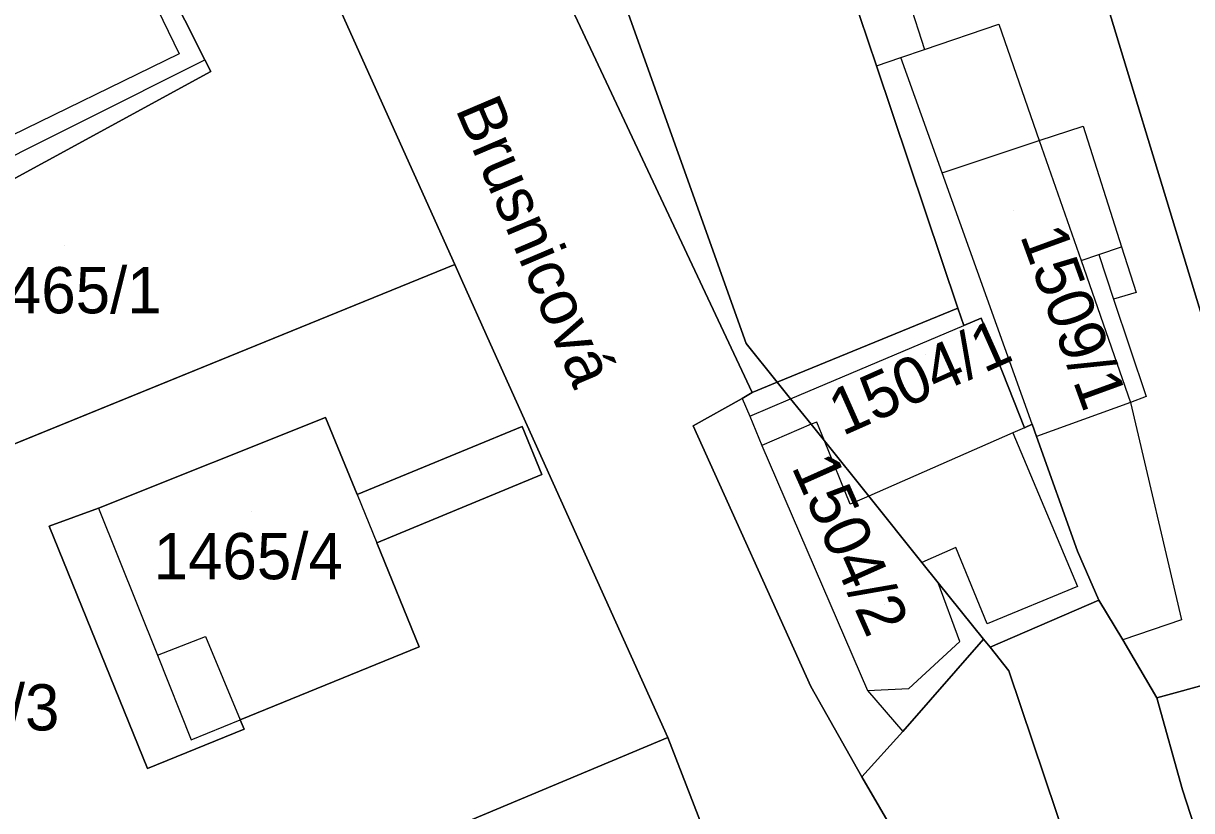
# Model space of a CAD drawing. Extents: x -263943 to -261149, y -1236934 to -1230686.
# Drawn here: x -262778.8 to -262728.3, y -1235148.5 to -1235114.5 of the extents above; entities that cross this region are included whole.
import ezdxf

# ---------------------------------------------------------------- set-up
doc = ezdxf.new("R2010")
doc.units = 0
for name, color, linetype in [('body_kn', 7, 'Continuous'), ('kladpar_druhypozemkov', 7, 'Continuous'), ('kladpar_hranice', 7, 'Continuous'), ('kladpar_parcelnecisla', 7, 'Continuous'), ('kladpar_plochy', 7, 'Continuous'), ('popisy', 7, 'Continuous'), ('zappar_hrandruhpozemk', 7, 'Continuous')]:
    doc.layers.add(name, color=color, linetype=linetype)

msp = doc.modelspace()

# ---------------------------------------------------------------- linework, layer by layer
at = {"layer": 'body_kn'}
for p, q in [((-262736.61, -1235114.52), (-262736.61, -1235114.52)), ((-262772.07, -1235115.81), (-262772.07, -1235115.81)), ((-262739.83, -1235115.62), (-262739.83, -1235115.62)), ((-262770.96, -1235116.07), (-262770.96, -1235116.07)), ((-262770.96, -1235116.07), (-262770.96, -1235116.07)), ((-262741.91, -1235116.32), (-262741.91, -1235116.32)), ((-262741.91, -1235116.32), (-262741.91, -1235116.32)), ((-262740.85, -1235115.96), (-262740.85, -1235115.96)), ((-262740.85, -1235115.96), (-262740.85, -1235115.96)), ((-262770.71, -1235116.57), (-262770.71, -1235116.57)), ((-262732.96, -1235118.93), (-262732.96, -1235118.93)), ((-262734.86, -1235119.56), (-262734.86, -1235119.56)), ((-262739.07, -1235120.96), (-262739.07, -1235120.96)), ((-262732.29, -1235124.49), (-262732.29, -1235124.49)), ((-262732.29, -1235124.49), (-262732.29, -1235124.49)), ((-262731.3, -1235124.16), (-262731.3, -1235124.16)), ((-262760.15, -1235124.92), (-262760.15, -1235124.92)), ((-262733.05, -1235124.75), (-262733.05, -1235124.75)), ((-262733.05, -1235124.75), (-262733.05, -1235124.75)), ((-262759.86, -1235125.56), (-262759.86, -1235125.56)), ((-262731.65, -1235126.41), (-262731.65, -1235126.41)), ((-262731.65, -1235126.41), (-262731.65, -1235126.41)), ((-262730.67, -1235126.13), (-262730.67, -1235126.13)), ((-262738.39, -1235126.81), (-262738.39, -1235126.81)), ((-262738.12, -1235127.56), (-262738.12, -1235127.56)), ((-262737.37, -1235127.24), (-262737.37, -1235127.24)), ((-262758.6, -1235128.36), (-262758.6, -1235128.36)), ((-262758.6, -1235128.36), (-262758.6, -1235128.36)), ((-262747.55, -1235128.34), (-262747.55, -1235128.34)), ((-262746.2, -1235130.01), (-262746.2, -1235130.01)), ((-262747.29, -1235130.46), (-262747.29, -1235130.46)), ((-262747.72, -1235130.72), (-262747.72, -1235130.72)), ((-262747.72, -1235130.72), (-262747.72, -1235130.72)), ((-262745.62, -1235130.73), (-262745.62, -1235130.73)), ((-262745.62, -1235130.73), (-262745.62, -1235130.73)), ((-262730.92, -1235130.88), (-262730.92, -1235130.88)), ((-262730.92, -1235130.88), (-262730.92, -1235130.88)), ((-262730.24, -1235130.62), (-262730.24, -1235130.62)), ((-262765.74, -1235131.53), (-262765.74, -1235131.53)), ((-262747.38, -1235131.48), (-262747.38, -1235131.48)), ((-262747.38, -1235131.48), (-262747.38, -1235131.48)), ((-262757.24, -1235131.92), (-262757.24, -1235131.92)), ((-262749.84, -1235131.9), (-262749.84, -1235131.9)), ((-262744.73, -1235131.83), (-262744.73, -1235131.83)), ((-262744.73, -1235131.83), (-262744.73, -1235131.83)), ((-262744.49, -1235131.73), (-262744.49, -1235131.73)), ((-262735.5, -1235131.98), (-262735.5, -1235131.98)), ((-262735.5, -1235131.98), (-262735.5, -1235131.98)), ((-262735.17, -1235131.83), (-262735.17, -1235131.83)), ((-262735.17, -1235131.83), (-262735.17, -1235131.83)), ((-262744.16, -1235132.54), (-262744.16, -1235132.54)), ((-262744.16, -1235132.54), (-262744.16, -1235132.54)), ((-262736.01, -1235132.2), (-262736.01, -1235132.2)), ((-262734.98, -1235132.36), (-262734.98, -1235132.36)), ((-262746.87, -1235132.75), (-262746.87, -1235132.75)), ((-262746.87, -1235132.75), (-262746.87, -1235132.75)), ((-262756.39, -1235134), (-262756.39, -1235134)), ((-262764.38, -1235134.87), (-262764.38, -1235134.87)), ((-262764.38, -1235134.87), (-262764.38, -1235134.87)), ((-262742.24, -1235134.93), (-262742.24, -1235134.93)), ((-262742.24, -1235134.93), (-262742.24, -1235134.93)), ((-262775.56, -1235135.46), (-262775.56, -1235135.46)), ((-262775.56, -1235135.46), (-262775.56, -1235135.46)), ((-262743.05, -1235135.29), (-262743.05, -1235135.29)), ((-262777.7, -1235136.23), (-262777.7, -1235136.23)), ((-262777.7, -1235136.23), (-262777.7, -1235136.23)), ((-262763.53, -1235136.95), (-262763.53, -1235136.95)), ((-262738.47, -1235137.15), (-262738.47, -1235137.15)), ((-262733.21, -1235137.32), (-262733.21, -1235137.32)), ((-262739.94, -1235137.8), (-262739.94, -1235137.8)), ((-262739.23, -1235138.68), (-262739.23, -1235138.68)), ((-262733.21, -1235138.84), (-262733.21, -1235138.84)), ((-262732.28, -1235139.44), (-262732.28, -1235139.44)), ((-262737.11, -1235140.46), (-262737.11, -1235140.46)), ((-262728.71, -1235140.28), (-262728.71, -1235140.28)), ((-262770.93, -1235141.01), (-262770.93, -1235141.01)), ((-262737.27, -1235141.12), (-262737.27, -1235141.12)), ((-262737.27, -1235141.12), (-262737.27, -1235141.12)), ((-262731.25, -1235141.15), (-262731.25, -1235141.15)), ((-262761.69, -1235141.46), (-262761.69, -1235141.46)), ((-262738.3, -1235141.22), (-262738.3, -1235141.22)), ((-262736.99, -1235141.47), (-262736.99, -1235141.47)), ((-262773.02, -1235141.81), (-262773.02, -1235141.81)), ((-262736.18, -1235142.49), (-262736.18, -1235142.49)), ((-262736.18, -1235142.49), (-262736.18, -1235142.49)), ((-262744.75, -1235143.17), (-262744.75, -1235143.17)), ((-262742.29, -1235143.34), (-262742.29, -1235143.34)), ((-262740.5, -1235143.26), (-262740.5, -1235143.26)), ((-262729.78, -1235143.66), (-262729.78, -1235143.66)), ((-262729.78, -1235143.66), (-262729.78, -1235143.66)), ((-262769.44, -1235144.61), (-262769.44, -1235144.61)), ((-262769.27, -1235145.02), (-262769.27, -1235145.02)), ((-262740.76, -1235145.12), (-262740.76, -1235145.12)), ((-262771.56, -1235145.47), (-262771.56, -1235145.47)), ((-262750.94, -1235145.38), (-262750.94, -1235145.38)), ((-262773.45, -1235146.72), (-262773.45, -1235146.72)), ((-262742.54, -1235147.07), (-262742.54, -1235147.07)), ((-262728.67, -1235147.64), (-262728.67, -1235147.64))]:
    msp.add_line(p, q, dxfattribs=at)
at = {"layer": 'kladpar_druhypozemkov'}
for p, q in [((-262735.99, -1235122.57), (-262735.99, -1235122.57)), ((-262777.04, -1235124.11), (-262777.04, -1235124.11)), ((-262739.77, -1235128.82), (-262739.77, -1235128.82)), ((-262768.96, -1235135.62), (-262768.96, -1235135.62)), ((-262741.57, -1235139.62), (-262741.57, -1235139.62))]:
    msp.add_line(p, q, dxfattribs=at)
at = {"layer": 'kladpar_hranice'}
for points in [[(-262725.54, -1235134.68), (-262735.21, -1235102.86), (-262745.66, -1235067.84), (-262758.56, -1235026.34), (-262752.3, -1235002.58), (-262747.78, -1235017.78), (-262729.97, -1235077.43), (-262712.2, -1235138.71), (-262723.46, -1235141.93), (-262725.54, -1235134.68)], [(-262756.2, -1235111.48), (-262760.45, -1235095.72), (-262761.97, -1235090.21), (-262763.92, -1235082.49), (-262759.31, -1235095.4), (-262747.55, -1235128.34), (-262746.2, -1235130.01), (-262747.29, -1235130.46), (-262756.2, -1235111.48)], [(-262742.63, -1235114.19), (-262741.91, -1235116.32), (-262738.39, -1235126.81), (-262746.2, -1235130.01), (-262747.55, -1235128.34), (-262759.31, -1235095.4), (-262749.08, -1235092.49), (-262745.26, -1235105.8), (-262743.56, -1235111.64), (-262742.63, -1235114.19)], [(-262770.96, -1235116.07), (-262770.71, -1235116.57), (-262785.05, -1235124.38), (-262788.61, -1235116.92), (-262798.03, -1235121.25), (-262803.46, -1235109.3), (-262773.42, -1235095.38), (-262770.97, -1235100.89), (-262777.07, -1235103.95), (-262770.96, -1235116.07)], [(-262798.03, -1235121.25), (-262788.61, -1235116.92), (-262785.05, -1235124.38), (-262770.71, -1235116.57), (-262770.96, -1235116.07), (-262777.07, -1235103.95), (-262770.97, -1235100.89), (-262760.15, -1235124.92), (-262790.83, -1235137.4), (-262798.03, -1235121.25)], [(-262735.7, -1235182.77), (-262741.17, -1235170.55), (-262743.82, -1235163.73), (-262750.94, -1235145.38), (-262758.6, -1235128.36), (-262759.86, -1235125.56), (-262760.15, -1235124.92), (-262770.97, -1235100.89)], [(-262729.78, -1235143.66), (-262731.25, -1235141.15), (-262732.28, -1235139.44), (-262733.21, -1235137.32), (-262734.98, -1235132.36), (-262735.17, -1235131.83), (-262735.5, -1235131.98), (-262737.37, -1235127.24), (-262738.12, -1235127.56), (-262738.39, -1235126.81), (-262741.91, -1235116.32), (-262742.63, -1235114.19), (-262743.56, -1235111.64), (-262745.26, -1235105.8), (-262735.21, -1235102.86), (-262725.54, -1235134.68), (-262723.46, -1235141.93), (-262724.82, -1235142.31), (-262729.78, -1235143.66)], [(-262756.2, -1235111.48), (-262747.29, -1235130.46), (-262747.72, -1235130.72), (-262749.84, -1235131.9), (-262744.75, -1235143.17), (-262742.54, -1235147.07), (-262739.48, -1235152.32), (-262729.37, -1235177.23), (-262725.89, -1235181.55)], [(-262790.83, -1235137.4), (-262760.15, -1235124.92), (-262759.86, -1235125.56), (-262758.6, -1235128.36)], [(-262735.5, -1235131.98), (-262735.17, -1235131.83), (-262734.98, -1235132.36), (-262733.21, -1235137.32), (-262732.28, -1235139.44), (-262736.99, -1235141.47), (-262737.27, -1235141.12), (-262739.23, -1235138.68), (-262739.94, -1235137.8), (-262742.24, -1235134.93), (-262744.16, -1235132.54), (-262744.73, -1235131.83), (-262745.62, -1235130.73), (-262746.2, -1235130.01), (-262738.39, -1235126.81), (-262738.12, -1235127.56), (-262737.37, -1235127.24), (-262735.5, -1235131.98)], [(-262758.6, -1235128.36), (-262750.94, -1235145.38), (-262774.2, -1235155.12), (-262781.56, -1235158.2), (-262789.45, -1235140.5), (-262790.46, -1235138.23), (-262790.83, -1235137.4)], [(-262737.27, -1235141.12), (-262740.76, -1235145.12), (-262742.54, -1235147.07), (-262744.75, -1235143.17), (-262749.84, -1235131.9), (-262747.72, -1235130.72), (-262747.29, -1235130.46), (-262746.2, -1235130.01), (-262745.62, -1235130.73), (-262744.73, -1235131.83), (-262744.16, -1235132.54), (-262742.24, -1235134.93), (-262739.94, -1235137.8), (-262739.23, -1235138.68), (-262737.27, -1235141.12)], [(-262757.24, -1235131.92), (-262764.38, -1235134.87), (-262765.74, -1235131.53), (-262775.56, -1235135.46), (-262777.7, -1235136.23), (-262773.45, -1235146.72), (-262769.27, -1235145.02), (-262769.44, -1235144.61), (-262761.69, -1235141.46), (-262763.53, -1235136.95), (-262756.39, -1235134), (-262757.24, -1235131.92)], [(-262777.7, -1235136.23), (-262775.56, -1235135.46), (-262765.74, -1235131.53), (-262764.38, -1235134.87), (-262757.24, -1235131.92), (-262756.39, -1235134), (-262763.53, -1235136.95), (-262761.69, -1235141.46), (-262769.44, -1235144.61), (-262769.27, -1235145.02), (-262773.45, -1235146.72), (-262777.7, -1235136.23)], [(-262736.18, -1235142.49), (-262736.99, -1235141.47), (-262732.28, -1235139.44), (-262731.25, -1235141.15), (-262729.78, -1235143.66), (-262728.67, -1235147.64), (-262718.52, -1235178.89), (-262721.74, -1235177.31), (-262727.43, -1235168.5), (-262736.18, -1235142.49)], [(-262718.16, -1235180.15), (-262718.09, -1235181.46), (-262722.75, -1235182.4), (-262725.89, -1235181.55), (-262729.37, -1235177.23), (-262739.48, -1235152.32), (-262742.54, -1235147.07), (-262740.76, -1235145.12), (-262737.27, -1235141.12), (-262736.99, -1235141.47), (-262736.18, -1235142.49), (-262727.43, -1235168.5), (-262721.74, -1235177.31), (-262718.52, -1235178.89), (-262718.16, -1235180.15)], [(-262718.16, -1235180.15), (-262718.52, -1235178.89), (-262728.67, -1235147.64), (-262729.78, -1235143.66), (-262724.82, -1235142.31), (-262723.46, -1235141.93), (-262719.69, -1235155.06), (-262712.73, -1235179.33), (-262714.15, -1235179.53), (-262718.16, -1235180.15)], [(-262768.21, -1235174.09), (-262771.88, -1235166.92), (-262769.67, -1235165.99), (-262774.2, -1235155.12), (-262750.94, -1235145.38), (-262743.82, -1235163.73), (-262768.21, -1235174.09)]]:
    msp.add_lwpolyline(points, dxfattribs=at)
at = {"layer": 'kladpar_plochy'}
for p, q in [((-262790.83, -1235137.4), (-262760.15, -1235124.92)), ((-262760.15, -1235124.92), (-262759.86, -1235125.56)), ((-262759.86, -1235125.56), (-262758.6, -1235128.36)), ((-262758.6, -1235128.36), (-262750.94, -1235145.38)), ((-262765.74, -1235131.53), (-262775.56, -1235135.46)), ((-262764.38, -1235134.87), (-262765.74, -1235131.53)), ((-262757.24, -1235131.92), (-262764.38, -1235134.87)), ((-262756.39, -1235134), (-262757.24, -1235131.92)), ((-262763.53, -1235136.95), (-262756.39, -1235134)), ((-262775.56, -1235135.46), (-262777.7, -1235136.23)), ((-262777.7, -1235136.23), (-262773.45, -1235146.72)), ((-262761.69, -1235141.46), (-262763.53, -1235136.95)), ((-262769.44, -1235144.61), (-262761.69, -1235141.46)), ((-262769.27, -1235145.02), (-262769.44, -1235144.61)), ((-262773.45, -1235146.72), (-262769.27, -1235145.02)), ((-262750.94, -1235145.38), (-262774.2, -1235155.12))]:
    msp.add_line(p, q, dxfattribs=at)
for points in [[(-262725.54, -1235134.68), (-262735.21, -1235102.86), (-262745.66, -1235067.84), (-262758.56, -1235026.34), (-262752.3, -1235002.58), (-262747.78, -1235017.78), (-262729.97, -1235077.43), (-262712.2, -1235138.71), (-262723.46, -1235141.93)], [(-262756.2, -1235111.48), (-262760.45, -1235095.72), (-262761.97, -1235090.21), (-262763.92, -1235082.49), (-262759.31, -1235095.4), (-262747.55, -1235128.34), (-262746.2, -1235130.01), (-262747.29, -1235130.46)], [(-262742.63, -1235114.19), (-262741.91, -1235116.32), (-262738.39, -1235126.81), (-262746.2, -1235130.01), (-262747.55, -1235128.34), (-262759.31, -1235095.4), (-262749.08, -1235092.49), (-262745.26, -1235105.8), (-262743.56, -1235111.64)], [(-262770.96, -1235116.07), (-262770.71, -1235116.57), (-262785.05, -1235124.38), (-262788.61, -1235116.92), (-262798.03, -1235121.25), (-262803.46, -1235109.3), (-262773.42, -1235095.38), (-262770.97, -1235100.89), (-262777.07, -1235103.95)], [(-262798.03, -1235121.25), (-262788.61, -1235116.92), (-262785.05, -1235124.38), (-262770.71, -1235116.57), (-262770.96, -1235116.07), (-262777.07, -1235103.95), (-262770.97, -1235100.89), (-262760.15, -1235124.92), (-262790.83, -1235137.4)], [(-262729.78, -1235143.66), (-262731.25, -1235141.15), (-262732.28, -1235139.44), (-262733.21, -1235137.32), (-262734.98, -1235132.36), (-262735.17, -1235131.83), (-262735.5, -1235131.98), (-262737.37, -1235127.24), (-262738.12, -1235127.56), (-262738.39, -1235126.81), (-262741.91, -1235116.32), (-262742.63, -1235114.19), (-262743.56, -1235111.64), (-262745.26, -1235105.8), (-262735.21, -1235102.86), (-262725.54, -1235134.68), (-262723.46, -1235141.93), (-262724.82, -1235142.31)], [(-262735.5, -1235131.98), (-262735.17, -1235131.83), (-262734.98, -1235132.36), (-262733.21, -1235137.32), (-262732.28, -1235139.44), (-262736.99, -1235141.47), (-262737.27, -1235141.12), (-262739.23, -1235138.68), (-262739.94, -1235137.8), (-262742.24, -1235134.93), (-262744.16, -1235132.54), (-262744.73, -1235131.83), (-262745.62, -1235130.73), (-262746.2, -1235130.01), (-262738.39, -1235126.81), (-262738.12, -1235127.56), (-262737.37, -1235127.24)], [(-262737.27, -1235141.12), (-262740.76, -1235145.12), (-262742.54, -1235147.07), (-262744.75, -1235143.17), (-262749.84, -1235131.9), (-262747.72, -1235130.72), (-262747.29, -1235130.46), (-262746.2, -1235130.01), (-262745.62, -1235130.73), (-262744.73, -1235131.83), (-262744.16, -1235132.54), (-262742.24, -1235134.93), (-262739.94, -1235137.8), (-262739.23, -1235138.68)], [(-262777.7, -1235136.23), (-262775.56, -1235135.46), (-262765.74, -1235131.53), (-262764.38, -1235134.87), (-262757.24, -1235131.92), (-262756.39, -1235134), (-262763.53, -1235136.95), (-262761.69, -1235141.46), (-262769.44, -1235144.61), (-262769.27, -1235145.02), (-262773.45, -1235146.72)], [(-262736.18, -1235142.49), (-262736.99, -1235141.47), (-262732.28, -1235139.44), (-262731.25, -1235141.15), (-262729.78, -1235143.66), (-262728.67, -1235147.64), (-262718.52, -1235178.89), (-262721.74, -1235177.31), (-262727.43, -1235168.5)], [(-262718.16, -1235180.15), (-262718.09, -1235181.46), (-262722.75, -1235182.4), (-262725.89, -1235181.55), (-262729.37, -1235177.23), (-262739.48, -1235152.32), (-262742.54, -1235147.07), (-262740.76, -1235145.12), (-262737.27, -1235141.12), (-262736.99, -1235141.47), (-262736.18, -1235142.49), (-262727.43, -1235168.5), (-262721.74, -1235177.31), (-262718.52, -1235178.89)], [(-262718.16, -1235180.15), (-262718.52, -1235178.89), (-262728.67, -1235147.64), (-262729.78, -1235143.66), (-262724.82, -1235142.31), (-262723.46, -1235141.93), (-262719.69, -1235155.06), (-262712.73, -1235179.33), (-262714.15, -1235179.53)], [(-262768.21, -1235174.09), (-262771.88, -1235166.92), (-262769.67, -1235165.99), (-262774.2, -1235155.12), (-262750.94, -1235145.38), (-262743.82, -1235163.73)]]:
    msp.add_lwpolyline(points, close=True, dxfattribs=at)
for points in [[(-262735.7, -1235182.77), (-262741.17, -1235170.55), (-262743.82, -1235163.73), (-262750.94, -1235145.38), (-262758.6, -1235128.36), (-262759.86, -1235125.56), (-262760.15, -1235124.92), (-262770.97, -1235100.89)], [(-262756.2, -1235111.48), (-262747.29, -1235130.46), (-262747.72, -1235130.72), (-262749.84, -1235131.9), (-262744.75, -1235143.17), (-262742.54, -1235147.07), (-262739.48, -1235152.32), (-262729.37, -1235177.23), (-262725.89, -1235181.55)]]:
    msp.add_lwpolyline(points, dxfattribs=at)
at = {"layer": 'zappar_hrandruhpozemk'}
for p, q in [((-262777.33, -1235104.96), (-262772.07, -1235115.81)), ((-262740.51, -1235113.51), (-262739.83, -1235115.62)), ((-262736.61, -1235114.52), (-262734.86, -1235119.56)), ((-262772.07, -1235115.81), (-262781.31, -1235120.31)), ((-262741.91, -1235116.32), (-262740.85, -1235115.96)), ((-262739.07, -1235120.96), (-262740.85, -1235115.96)), ((-262739.07, -1235120.96), (-262734.86, -1235119.56)), ((-262735.17, -1235131.83), (-262739.07, -1235120.96)), ((-262732.29, -1235124.49), (-262731.65, -1235126.41)), ((-262745.62, -1235130.73), (-262738.12, -1235127.56)), ((-262747.38, -1235131.48), (-262745.62, -1235130.73)), ((-262730.92, -1235130.88), (-262734.98, -1235132.36)), ((-262730.92, -1235130.88), (-262728.71, -1235140.28)), ((-262744.73, -1235131.83), (-262746.87, -1235132.75)), ((-262735.5, -1235131.98), (-262736.01, -1235132.2)), ((-262743.05, -1235135.29), (-262744.16, -1235132.54)), ((-262736.01, -1235132.2), (-262742.24, -1235134.93)), ((-262736.01, -1235132.2), (-262733.21, -1235138.84)), ((-262746.87, -1235132.75), (-262742.29, -1235143.34)), ((-262764.38, -1235134.87), (-262763.53, -1235136.95)), ((-262742.24, -1235134.93), (-262743.05, -1235135.29)), ((-262775.56, -1235135.46), (-262773.02, -1235141.81)), ((-262738.3, -1235141.22), (-262739.23, -1235138.68)), ((-262733.21, -1235138.84), (-262737.11, -1235140.46)), ((-262728.71, -1235140.28), (-262731.25, -1235141.15)), ((-262773.02, -1235141.81), (-262770.93, -1235141.01)), ((-262770.93, -1235141.01), (-262769.44, -1235144.61)), ((-262740.5, -1235143.26), (-262738.3, -1235141.22)), ((-262773.02, -1235141.81), (-262771.56, -1235145.47)), ((-262742.29, -1235143.34), (-262740.5, -1235143.26)), ((-262742.29, -1235143.34), (-262740.76, -1235145.12)), ((-262771.56, -1235145.47), (-262769.44, -1235144.61))]:
    msp.add_line(p, q, dxfattribs=at)
for points in [[(-262782.76, -1235106.75), (-262781.23, -1235110.14), (-262786.57, -1235112.85), (-262784.88, -1235116.33), (-262784.2, -1235116.07), (-262781.65, -1235121.41), (-262770.96, -1235116.07)], [(-262740.85, -1235115.96), (-262739.83, -1235115.62), (-262736.61, -1235114.52)], [(-262734.86, -1235119.56), (-262732.96, -1235118.93), (-262731.3, -1235124.16), (-262730.67, -1235126.13), (-262731.65, -1235126.41)], [(-262734.86, -1235119.56), (-262733.05, -1235124.75), (-262730.92, -1235130.88)], [(-262733.05, -1235124.75), (-262732.29, -1235124.49), (-262731.3, -1235124.16)], [(-262731.65, -1235126.41), (-262730.24, -1235130.62), (-262730.92, -1235130.88)], [(-262747.72, -1235130.72), (-262747.38, -1235131.48), (-262746.87, -1235132.75)], [(-262744.16, -1235132.54), (-262744.49, -1235131.73), (-262744.73, -1235131.83)], [(-262737.11, -1235140.46), (-262738.47, -1235137.15), (-262739.94, -1235137.8)]]:
    msp.add_lwpolyline(points, dxfattribs=at)

# ---------------------------------------------------------------- texts
at = {"layer": 'kladpar_parcelnecisla'}
for s, rotation, p in [('1509/1', 290, (-262735.708, -1235123.663)), ('1504/1', 24, (-262743.375, -1235132.348)), ('1504/2', 294, (-262745.6, -1235133.662))]:
    msp.add_text(s, height=2, rotation=rotation, dxfattribs=at).set_placement(p)
for s, p in [('1465/1', (-262781.016, -1235127.03)), ('1465/4', (-262773.176, -1235138.53)), ('1465/3', (-262785.438, -1235145.07))]:
    msp.add_text(s, height=2, dxfattribs=at).set_placement(p)
at = {"layer": 'popisy'}
msp.add_text('Brusnicová', height=2, rotation=293, dxfattribs=at).set_placement((-262760.139, -1235118.192))

doc.saveas('drawing.dxf')
